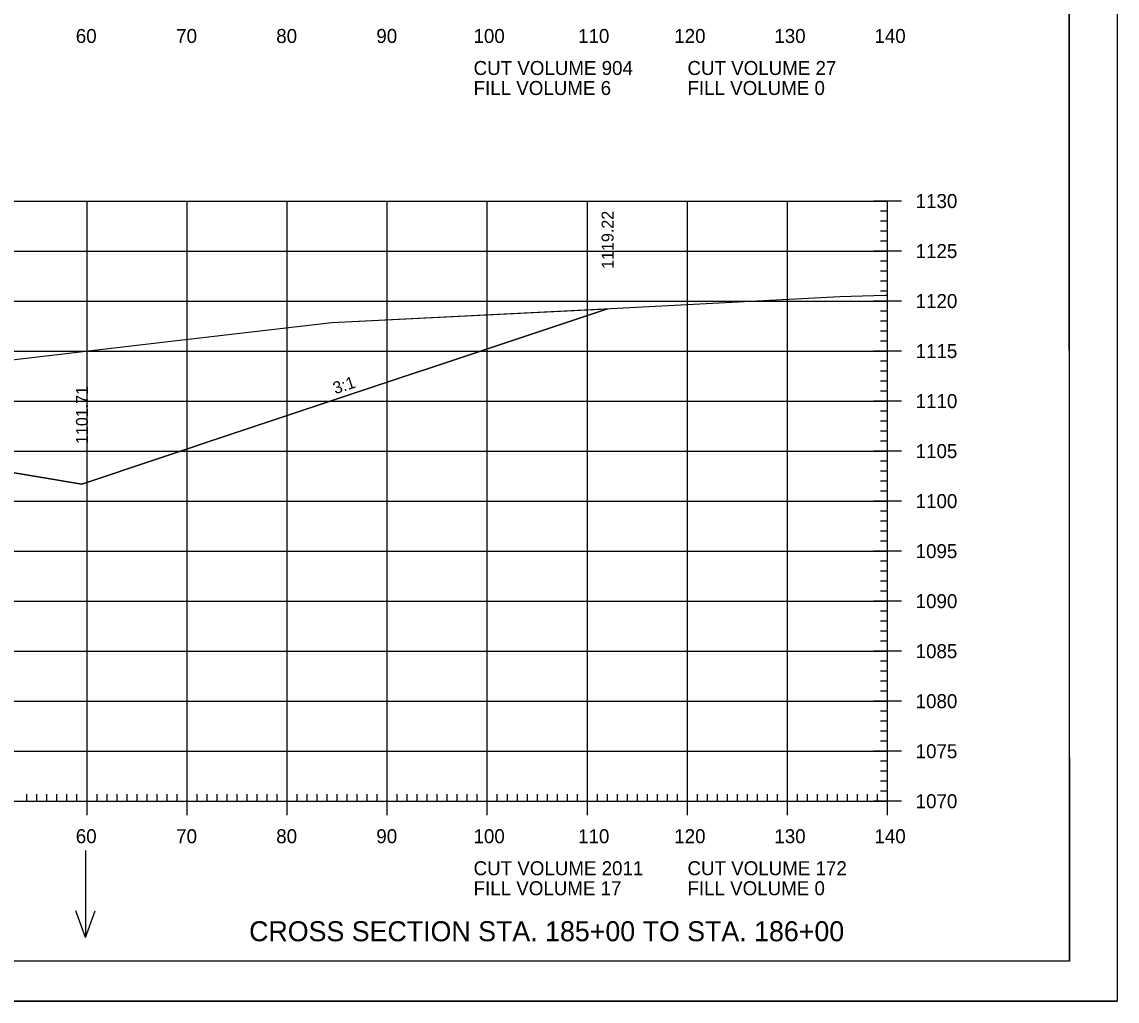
# Model space of a CAD drawing. Extents: x 1322838 to 1324533, y 339903 to 351025.
# Drawn here: x 1323757.2 to 1323866.6, y 349105.2 to 349203.1 of the extents above; entities that cross this region are included whole.
import ezdxf

# ---------------------------------------------------------------- set-up
doc = ezdxf.new("R2010")
doc.units = 0
for name, color, linetype in [('R_Axis', 7, 'Continuous'), ('R_Axis Annot', 7, 'Continuous'), ('R_Border', 7, 'Continuous'), ('R_Draft', 7, 'Continuous'), ('R_Exist Surface', 7, 'Continuous'), ('R_Fin Surface', 7, 'Continuous'), ('R_Fin Surface Annot', 7, 'Continuous'), ('R_Grid', 7, 'Continuous'), ('R_No Plot', 7, 'Continuous'), ('R_Water Annot', 7, 'Continuous')]:
    doc.layers.add(name, color=color, linetype=linetype)

msp = doc.modelspace()

# ---------------------------------------------------------------- linework, layer by layer
at = {"layer": 'R_Axis'}
for p, q in [((1323845.12, 349185.22), (1323842.32, 349185.22)), ((1323843.72, 349125.22), (1323843.72, 349185.22)), ((1323843.72, 349184.22), (1323843.02, 349184.22)), ((1323843.72, 349183.22), (1323843.02, 349183.22)), ((1323843.72, 349182.22), (1323843.02, 349182.22)), ((1323843.72, 349181.22), (1323843.02, 349181.22)), ((1323845.12, 349180.22), (1323842.32, 349180.22)), ((1323843.72, 349179.22), (1323843.02, 349179.22)), ((1323843.72, 349178.22), (1323843.02, 349178.22)), ((1323843.72, 349177.22), (1323843.02, 349177.22)), ((1323843.72, 349176.22), (1323843.02, 349176.22)), ((1323845.12, 349175.22), (1323842.32, 349175.22)), ((1323843.72, 349174.22), (1323843.02, 349174.22)), ((1323843.72, 349173.22), (1323843.02, 349173.22)), ((1323843.72, 349172.22), (1323843.02, 349172.22)), ((1323843.72, 349171.22), (1323843.02, 349171.22)), ((1323845.12, 349170.22), (1323842.32, 349170.22)), ((1323843.72, 349169.22), (1323843.02, 349169.22)), ((1323843.72, 349168.22), (1323843.02, 349168.22)), ((1323843.72, 349167.22), (1323843.02, 349167.22)), ((1323843.72, 349166.22), (1323843.02, 349166.22)), ((1323845.12, 349165.22), (1323842.32, 349165.22)), ((1323843.72, 349164.22), (1323843.02, 349164.22)), ((1323843.72, 349163.22), (1323843.02, 349163.22)), ((1323843.72, 349162.22), (1323843.02, 349162.22)), ((1323843.72, 349161.22), (1323843.02, 349161.22)), ((1323845.12, 349160.22), (1323842.32, 349160.22)), ((1323843.72, 349159.22), (1323843.02, 349159.22)), ((1323843.72, 349158.22), (1323843.02, 349158.22)), ((1323843.72, 349157.22), (1323843.02, 349157.22)), ((1323843.72, 349156.22), (1323843.02, 349156.22)), ((1323845.12, 349155.22), (1323842.32, 349155.22)), ((1323843.72, 349154.22), (1323843.02, 349154.22)), ((1323843.72, 349153.22), (1323843.02, 349153.22)), ((1323843.72, 349152.22), (1323843.02, 349152.22)), ((1323843.72, 349151.22), (1323843.02, 349151.22)), ((1323845.12, 349150.22), (1323842.32, 349150.22)), ((1323843.72, 349149.22), (1323843.02, 349149.22)), ((1323843.72, 349148.22), (1323843.02, 349148.22)), ((1323843.72, 349147.22), (1323843.02, 349147.22)), ((1323843.72, 349146.22), (1323843.02, 349146.22)), ((1323845.12, 349145.22), (1323842.32, 349145.22)), ((1323843.72, 349144.22), (1323843.02, 349144.22)), ((1323843.72, 349143.22), (1323843.02, 349143.22)), ((1323843.72, 349142.22), (1323843.02, 349142.22)), ((1323843.72, 349141.22), (1323843.02, 349141.22)), ((1323845.12, 349140.22), (1323842.32, 349140.22)), ((1323843.72, 349139.22), (1323843.02, 349139.22)), ((1323843.72, 349138.22), (1323843.02, 349138.22)), ((1323843.72, 349137.22), (1323843.02, 349137.22)), ((1323843.72, 349136.22), (1323843.02, 349136.22)), ((1323845.12, 349135.22), (1323842.32, 349135.22)), ((1323843.72, 349134.22), (1323843.02, 349134.22)), ((1323843.72, 349133.22), (1323843.02, 349133.22)), ((1323843.72, 349132.22), (1323843.02, 349132.22)), ((1323845.12, 349130.22), (1323842.32, 349130.22)), ((1323843.72, 349131.22), (1323843.02, 349131.22)), ((1323843.72, 349129.22), (1323843.02, 349129.22)), ((1323843.72, 349128.22), (1323843.02, 349128.22)), ((1323843.72, 349127.22), (1323843.02, 349127.22)), ((1323757.72, 349125.22), (1323757.72, 349125.92)), ((1323758.72, 349125.22), (1323758.72, 349125.92)), ((1323759.72, 349125.22), (1323759.72, 349125.92)), ((1323760.72, 349125.22), (1323760.72, 349125.92)), ((1323761.72, 349125.22), (1323761.72, 349125.92)), ((1323762.72, 349125.22), (1323762.72, 349125.92)), ((1323763.72, 349123.82), (1323763.72, 349126.62)), ((1323764.72, 349125.22), (1323764.72, 349125.92)), ((1323765.72, 349125.22), (1323765.72, 349125.92)), ((1323766.72, 349125.22), (1323766.72, 349125.92)), ((1323767.72, 349125.22), (1323767.72, 349125.92)), ((1323768.72, 349125.22), (1323768.72, 349125.92)), ((1323769.72, 349125.22), (1323769.72, 349125.92)), ((1323770.72, 349125.22), (1323770.72, 349125.92)), ((1323771.72, 349125.22), (1323771.72, 349125.92)), ((1323772.72, 349125.22), (1323772.72, 349125.92)), ((1323773.72, 349123.82), (1323773.72, 349126.62)), ((1323774.72, 349125.22), (1323774.72, 349125.92)), ((1323775.72, 349125.22), (1323775.72, 349125.92)), ((1323776.72, 349125.22), (1323776.72, 349125.92)), ((1323777.72, 349125.22), (1323777.72, 349125.92)), ((1323778.72, 349125.22), (1323778.72, 349125.92)), ((1323779.72, 349125.22), (1323779.72, 349125.92)), ((1323780.72, 349125.22), (1323780.72, 349125.92)), ((1323781.72, 349125.22), (1323781.72, 349125.92)), ((1323782.72, 349125.22), (1323782.72, 349125.92)), ((1323783.72, 349123.82), (1323783.72, 349126.62)), ((1323784.72, 349125.22), (1323784.72, 349125.92)), ((1323785.72, 349125.22), (1323785.72, 349125.92)), ((1323786.72, 349125.22), (1323786.72, 349125.92)), ((1323787.72, 349125.22), (1323787.72, 349125.92)), ((1323788.72, 349125.22), (1323788.72, 349125.92)), ((1323789.72, 349125.22), (1323789.72, 349125.92)), ((1323790.72, 349125.22), (1323790.72, 349125.92)), ((1323791.72, 349125.22), (1323791.72, 349125.92)), ((1323792.72, 349125.22), (1323792.72, 349125.92)), ((1323793.72, 349123.82), (1323793.72, 349126.62)), ((1323794.72, 349125.22), (1323794.72, 349125.92)), ((1323795.72, 349125.22), (1323795.72, 349125.92)), ((1323796.72, 349125.22), (1323796.72, 349125.92)), ((1323797.72, 349125.22), (1323797.72, 349125.92)), ((1323798.72, 349125.22), (1323798.72, 349125.92)), ((1323799.72, 349125.22), (1323799.72, 349125.92)), ((1323800.72, 349125.22), (1323800.72, 349125.92)), ((1323801.72, 349125.22), (1323801.72, 349125.92)), ((1323802.72, 349125.22), (1323802.72, 349125.92)), ((1323803.72, 349123.82), (1323803.72, 349126.62)), ((1323804.72, 349125.22), (1323804.72, 349125.92)), ((1323805.72, 349125.22), (1323805.72, 349125.92)), ((1323806.72, 349125.22), (1323806.72, 349125.92)), ((1323807.72, 349125.22), (1323807.72, 349125.92)), ((1323808.72, 349125.22), (1323808.72, 349125.92)), ((1323809.72, 349125.22), (1323809.72, 349125.92)), ((1323810.72, 349125.22), (1323810.72, 349125.92)), ((1323811.72, 349125.22), (1323811.72, 349125.92)), ((1323812.72, 349125.22), (1323812.72, 349125.92)), ((1323813.72, 349123.82), (1323813.72, 349126.62)), ((1323814.72, 349125.22), (1323814.72, 349125.92)), ((1323815.72, 349125.22), (1323815.72, 349125.92)), ((1323816.72, 349125.22), (1323816.72, 349125.92)), ((1323817.72, 349125.22), (1323817.72, 349125.92)), ((1323818.72, 349125.22), (1323818.72, 349125.92)), ((1323819.72, 349125.22), (1323819.72, 349125.92)), ((1323820.72, 349125.22), (1323820.72, 349125.92)), ((1323821.72, 349125.22), (1323821.72, 349125.92)), ((1323822.72, 349125.22), (1323822.72, 349125.92)), ((1323823.72, 349123.82), (1323823.72, 349126.62)), ((1323824.72, 349125.22), (1323824.72, 349125.92)), ((1323825.72, 349125.22), (1323825.72, 349125.92)), ((1323826.72, 349125.22), (1323826.72, 349125.92)), ((1323827.72, 349125.22), (1323827.72, 349125.92)), ((1323828.72, 349125.22), (1323828.72, 349125.92)), ((1323829.72, 349125.22), (1323829.72, 349125.92)), ((1323830.72, 349125.22), (1323830.72, 349125.92)), ((1323831.72, 349125.22), (1323831.72, 349125.92)), ((1323832.72, 349125.22), (1323832.72, 349125.92)), ((1323833.72, 349123.82), (1323833.72, 349126.62)), ((1323834.72, 349125.22), (1323834.72, 349125.92)), ((1323835.72, 349125.22), (1323835.72, 349125.92)), ((1323836.72, 349125.22), (1323836.72, 349125.92)), ((1323837.72, 349125.22), (1323837.72, 349125.92)), ((1323838.72, 349125.22), (1323838.72, 349125.92)), ((1323839.72, 349125.22), (1323839.72, 349125.92)), ((1323840.72, 349125.22), (1323840.72, 349125.92)), ((1323841.72, 349125.22), (1323841.72, 349125.92)), ((1323842.72, 349125.22), (1323842.72, 349125.92)), ((1323843.72, 349126.22), (1323843.02, 349126.22)), ((1323843.72, 349123.82), (1323843.72, 349126.62)), ((1323563.72, 349125.22), (1323843.72, 349125.22)), ((1323845.12, 349125.22), (1323842.32, 349125.22))]:
    msp.add_line(p, q, dxfattribs=at)
at = {"layer": 'R_Border'}
for q in [(1323861.9, 349314.68), (1323545.72, 349109.22)]:
    msp.add_line((1323861.9, 349109.22), q, dxfattribs=at)
at = {"layer": 'R_Exist Surface'}
msp.add_lwpolyline([(1323646.17, 349152.77), (1323649.2, 349153), (1323658.7, 349153.69), (1323661.22, 349153.83), (1323671.06, 349154.38), (1323673.96, 349154.3), (1323674.45, 349154.29), (1323678.19, 349153.56), (1323678.62, 349153.49), (1323683.3, 349153.01), (1323683.67, 349152.97), (1323690.84, 349156.37), (1323691.08, 349156.47), (1323693.98, 349157.93), (1323704.07, 349162.98), (1323715.02, 349164.46), (1323717.32, 349164.78), (1323771.26, 349171.12), (1323788.18, 349173.07), (1323816.06, 349174.46), (1323837.03, 349175.58), (1323838.95, 349175.68), (1323843.47, 349175.81), (1323843.72, 349175.82)], dxfattribs=at)
at = {"layer": 'R_Fin Surface'}
msp.add_lwpolyline([(1323644.22, 349150.48), (1323647.72, 349151.07), (1323651.84, 349151.75), (1323665.42, 349154.02), (1323666.21, 349154.15), (1323672.22, 349154.67), (1323674.22, 349154.84), (1323679.58, 349155.3), (1323703.71, 349157.37), (1323703.72, 349157.37), (1323724.5, 349159.16), (1323733.21, 349159.91), (1323733.22, 349159.91), (1323734.17, 349159.99), (1323735.22, 349160.08), (1323737.86, 349160.31), (1323741.22, 349160.6), (1323741.22, 349160.6), (1323746.38, 349159.74), (1323754.04, 349158.46), (1323763.22, 349156.93), (1323778.64, 349162.07), (1323815.74, 349174.44)], dxfattribs=at)
at = {"layer": 'R_Grid'}
for p, q in [((1323563.72, 349185.22), (1323843.72, 349185.22)), ((1323763.72, 349125.22), (1323763.72, 349185.22)), ((1323773.72, 349125.22), (1323773.72, 349185.22)), ((1323783.72, 349125.22), (1323783.72, 349185.22)), ((1323793.72, 349125.22), (1323793.72, 349185.22)), ((1323803.72, 349125.22), (1323803.72, 349185.22)), ((1323813.72, 349125.22), (1323813.72, 349185.22)), ((1323823.72, 349125.22), (1323823.72, 349185.22)), ((1323833.72, 349125.22), (1323833.72, 349185.22)), ((1323843.72, 349125.22), (1323843.72, 349185.22)), ((1323563.72, 349180.22), (1323843.72, 349180.22)), ((1323563.72, 349175.22), (1323843.72, 349175.22)), ((1323563.72, 349170.22), (1323843.72, 349170.22)), ((1323563.72, 349165.22), (1323843.72, 349165.22)), ((1323563.72, 349160.22), (1323843.72, 349160.22)), ((1323563.72, 349155.22), (1323843.72, 349155.22)), ((1323563.72, 349150.22), (1323843.72, 349150.22)), ((1323563.72, 349145.22), (1323843.72, 349145.22)), ((1323563.72, 349140.22), (1323843.72, 349140.22)), ((1323563.72, 349135.22), (1323843.72, 349135.22)), ((1323563.72, 349130.22), (1323843.72, 349130.22)), ((1323563.72, 349125.22), (1323843.72, 349125.22))]:
    msp.add_line(p, q, dxfattribs=at)
at = {"layer": 'R_No Plot'}
msp.add_line((1323533.31, 349105.24), (1323866.65, 349105.24), dxfattribs=at)
for points in [[(1323533.31, 349318.57), (1323866.65, 349318.57), (1323866.65, 349105.24), (1323533.31, 349105.24)], [(1323779.64, 349314.68), (1323799.26, 349314.68), (1323799.26, 349304.8), (1323815.37, 349304.8), (1323838.57, 349304.8), (1323838.57, 349272.13), (1323861.77, 349272.13), (1323861.9, 349109.22), (1323545.72, 349109.22), (1323545.72, 349314.68)], [(1323686.99, 349154.55), (1323690.84, 349156.37), (1323691.08, 349156.47), (1323693.98, 349157.93), (1323704.07, 349162.98), (1323715.02, 349164.46), (1323717.32, 349164.78), (1323771.26, 349171.12), (1323788.18, 349173.07), (1323815.74, 349174.44), (1323778.64, 349162.07), (1323763.22, 349156.93), (1323754.04, 349158.46), (1323735.22, 349158.79), (1323703.72, 349155.87)]]:
    msp.add_lwpolyline(points, close=True, dxfattribs=at)
at = {"layer": 'R_Water Annot'}
for p, q in [((1323763.58, 349120.28), (1323763.58, 349111.59)), ((1323763.58, 349111.59), (1323762.62, 349114.25)), ((1323763.58, 349111.59), (1323764.55, 349114.25))]:
    msp.add_line(p, q, dxfattribs=at)

# ---------------------------------------------------------------- texts
at = {"layer": 'R_Axis Annot'}
for s, p in [('60', (1323762.6, 349201.02)), ('70', (1323772.63, 349201.02)), ('80', (1323782.63, 349201.02)), ('90', (1323792.63, 349201.02)), ('100', (1323802.34, 349201.02)), ('110', (1323812.79, 349201.02)), ('120', (1323822.4, 349201.02)), ('130', (1323832.4, 349201.02)), ('140', (1323842.4, 349201.02)), ('CUT VOLUME 904', (1323802.35, 349197.82)), ('CUT VOLUME 27', (1323823.72, 349197.82)), ('FILL VOLUME 6', (1323802.35, 349195.82)), ('FILL VOLUME 0', (1323823.72, 349195.82)), ('1130', (1323846.52, 349184.52)), ('1125', (1323846.52, 349179.52)), ('1120', (1323846.52, 349174.52)), ('1115', (1323846.52, 349169.52)), ('1110', (1323846.52, 349164.52)), ('1105', (1323846.52, 349159.52)), ('1100', (1323846.52, 349154.52)), ('1095', (1323846.52, 349149.52)), ('1090', (1323846.52, 349144.52)), ('1085', (1323846.52, 349139.52)), ('1080', (1323846.52, 349134.52)), ('1075', (1323846.52, 349129.52)), ('1070', (1323846.52, 349124.52)), ('60', (1323762.6, 349121.02)), ('70', (1323772.63, 349121.02)), ('80', (1323782.63, 349121.02)), ('90', (1323792.63, 349121.02)), ('100', (1323802.34, 349121.02)), ('110', (1323812.79, 349121.02)), ('120', (1323822.4, 349121.02)), ('130', (1323832.4, 349121.02)), ('140', (1323842.4, 349121.02)), ('CUT VOLUME 2011', (1323802.35, 349117.82)), ('CUT VOLUME 172', (1323823.72, 349117.82)), ('FILL VOLUME 17', (1323802.35, 349115.82)), ('FILL VOLUME 0', (1323823.72, 349115.82))]:
    msp.add_text(s, height=1.4, dxfattribs=at).set_placement(p)
at = {"layer": 'R_Draft'}
msp.add_text('CROSS SECTION STA. 185+00 TO STA. 186+00', height=2, dxfattribs=at).set_placement((1323779.92, 349111.22))
at = {"layer": 'R_Fin Surface Annot'}
for s, rotation, p in [('1119.22', 90, (1323816.34, 349178.44)), ('3:1', 18.4349, (1323788.53, 349165.9)), ('1101.71', 90, (1323763.82, 349160.93))]:
    msp.add_text(s, height=1.2, rotation=rotation, dxfattribs=at).set_placement(p)

doc.saveas('drawing.dxf')
